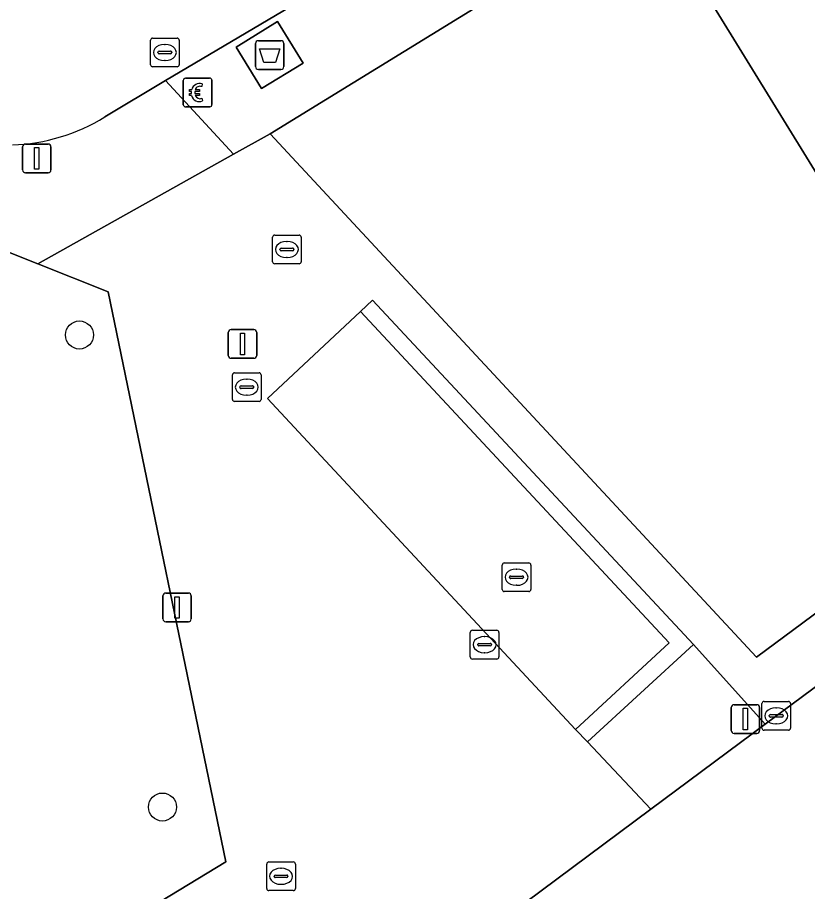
# Model space of a CAD drawing. Extents: x 160663 to 161506, y 382245 to 383291.
# Drawn here: x 161272.21 to 161299.76, y 382724.32 to 382754.79 of the extents above; entities that cross this region are included whole.
import ezdxf

# ---------------------------------------------------------------- set-up
doc = ezdxf.new("R2010")
doc.units = 0
for name, color, linetype in [('IMGEO_Afval_apart_plaats', 7, 'Continuous'), ('IMGEO_Berm_groen', 7, 'Continuous'), ('IMGEO_Betaalautomaat', 7, 'Continuous'), ('IMGEO_Boom', 7, 'Continuous'), ('IMGEO_Brandkraan', 7, 'Continuous'), ('IMGEO_Erf', 7, 'Continuous'), ('IMGEO_Haag', 7, 'Continuous'), ('IMGEO_Kolk', 7, 'Continuous'), ('IMGEO_Lichtmast', 7, 'Continuous'), ('IMGEO_Pand', 7, 'Continuous'), ('IMGEO_Parkeervlak_open', 7, 'Continuous'), ('IMGEO_Rijbaan_lokaal_open', 7, 'Continuous'), ('IMGEO_Rioolput', 7, 'Continuous'), ('IMGEO_Voetpad_gesloten', 7, 'Continuous'), ('IMGEO_Voetpad_open', 7, 'Continuous')]:
    doc.layers.add(name, color=color, linetype=linetype)

msp = doc.modelspace()

# ---------------------------------------------------------------- linework, layer by layer
at = {"layer": 'IMGEO_Afval_apart_plaats'}
for p, q in [((161280.507, 382753.077), (161280.507, 382753.877)), ((161280.507, 382753.877), (161280.507, 382753.077)), ((161280.607, 382753.977), (161281.397, 382753.977)), ((161281.397, 382753.977), (161280.607, 382753.977)), ((161281.497, 382753.877), (161281.497, 382753.077)), ((161281.497, 382753.077), (161281.497, 382753.877)), ((161281.397, 382752.977), (161280.607, 382752.977)), ((161280.607, 382752.977), (161281.397, 382752.977))]:
    msp.add_line(p, q, dxfattribs=at)
msp.add_lwpolyline([(161280.65, 382753.691), (161281.354, 382753.691), (161281.205, 382753.221), (161280.799, 382753.221), (161280.65, 382753.691)], dxfattribs=at)
for centre, start, end in [((161280.607, 382753.877), 90, 180), ((161280.607, 382753.877), 90, 180), ((161281.397, 382753.877), 0, 90), ((161281.397, 382753.877), 360, 90), ((161280.607, 382753.077), 180, 270), ((161280.607, 382753.077), 180, 270), ((161281.397, 382753.077), 270, 0), ((161281.397, 382753.077), 270, 0)]:
    msp.add_arc(centre, 0.1, start, end, dxfattribs=at)
at = {"layer": 'IMGEO_Berm_groen'}
msp.add_lwpolyline([(161284.593, 382744.929), (161284.172, 382744.534), (161294.943, 382732.986), (161291.667, 382729.971), (161292.088, 382729.539), (161295.789, 382732.932)], close=True, dxfattribs=at)
at = {"layer": 'IMGEO_Betaalautomaat'}
for p, q in [((161278.065, 382752.672), (161278.906, 382752.672)), ((161278.906, 382752.672), (161278.065, 382752.672)), ((161277.99, 382751.748), (161277.99, 382752.589)), ((161277.99, 382752.589), (161277.99, 382751.748)), ((161278.652, 382752.477), (161278.635, 382752.377)), ((161278.989, 382752.598), (161278.989, 382751.757)), ((161278.989, 382751.757), (161278.989, 382752.598)), ((161278.273, 382752.136), (161278.273, 382752.204)), ((161278.394, 382752.204), (161278.394, 382752.136)), ((161278.639, 382751.971), (161278.661, 382751.884)), ((161278.915, 382751.673), (161278.074, 382751.673)), ((161278.074, 382751.673), (161278.915, 382751.673))]:
    msp.add_line(p, q, dxfattribs=at)
for points in [[(161278.273, 382752.204), (161278.204, 382752.204), (161278.204, 382752.273), (161278.283, 382752.273)], [(161278.278, 382752.067), (161278.204, 382752.067), (161278.204, 382752.136), (161278.273, 382752.136)], [(161278.405, 382752.273), (161278.552, 382752.273), (161278.552, 382752.204), (161278.394, 382752.204)], [(161278.394, 382752.136), (161278.552, 382752.136), (161278.552, 382752.067), (161278.408, 382752.067)]]:
    msp.add_lwpolyline(points, dxfattribs=at)
for centre, radius, start, end in [((161278.068, 382752.595), 0.0779, 92.4484, 184.2845), ((161278.068, 382752.595), 0.0779, 92.4484, 184.2845), ((161278.912, 382752.595), 0.0779, 2.4484, 94.2845), ((161278.912, 382752.595), 0.0779, 2.4484, 94.2845), ((161278.566, 382752.197), 0.293, 73.014, 165.0139), ((161278.572, 382752.21), 0.179, 69.3236, 159.5683), ((161278.539, 382752.122), 0.267, 191.8096, 297.0389), ((161278.572, 382752.137), 0.179, 202.7625, 291.8693), ((161278.068, 382751.751), 0.0779, 182.4484, 274.2845), ((161278.068, 382751.751), 0.0779, 182.4484, 274.2845), ((161278.912, 382751.751), 0.0779, 272.4484, 4.2845), ((161278.912, 382751.751), 0.0779, 272.4484, 4.2845)]:
    msp.add_arc(centre, radius, start, end, dxfattribs=at)
at = {"layer": 'IMGEO_Boom'}
for centre in [(161274.368, 382743.72), (161277.263, 382727.265)]:
    msp.add_circle(centre, 0.489, dxfattribs=at)
at = {"layer": 'IMGEO_Brandkraan'}
for p, q in [((161280.898, 382724.424), (161280.898, 382725.276)), ((161280.973, 382725.35), (161281.825, 382725.35)), ((161281.899, 382725.276), (161281.899, 382724.424)), ((161281.386, 382725.13), (161281.411, 382725.13)), ((161281.157, 382724.844), (161281.157, 382724.856)), ((161281.595, 382724.807), (161281.197, 382724.807)), ((161281.2, 382724.893), (161281.598, 382724.893)), ((161281.641, 382724.856), (161281.641, 382724.844)), ((161281.825, 382724.35), (161280.973, 382724.35)), ((161281.409, 382724.57), (161281.384, 382724.57))]:
    msp.add_line(p, q, dxfattribs=at)
for points in [[(161280.898, 382724.424), (161280.898, 382725.276)], [(161280.973, 382725.35), (161281.825, 382725.35)], [(161281.899, 382725.276), (161281.899, 382724.424)], [(161281.825, 382724.35), (161280.973, 382724.35)]]:
    msp.add_lwpolyline(points, dxfattribs=at)
for centre, radius, start, end in [((161280.975, 382725.274), 0.0765, 91.552, 178.448), ((161280.975, 382725.274), 0.0765, 91.552, 178.448), ((161281.823, 382725.274), 0.0765, 1.552, 88.448), ((161281.823, 382725.274), 0.0765, 1.552, 88.448), ((161281.197, 382724.853), 0.0403, 85.8775, 175.7526), ((161281.194, 382724.843), 0.0366, 178.938, 274.7102), ((161281.598, 382724.85), 0.043, 264.8664, 352.4533), ((161281.602, 382724.855), 0.0386, 1.7309, 96.639), ((161280.975, 382724.426), 0.0765, 181.552, 268.448), ((161280.975, 382724.426), 0.0765, 181.552, 268.448), ((161281.823, 382724.426), 0.0765, 271.552, 358.448), ((161281.823, 382724.426), 0.0765, 271.552, 358.448)]:
    msp.add_arc(centre, radius, start, end, dxfattribs=at)
for centre, major_axis, ratio, start_param, end_param in [((161281.385, 382724.85), (-0.387, 0.002), 0.722429, 4.712389, 7.853982), ((161281.41, 382724.85), (-0.39, 0.002), 0.717154, 1.570796, 4.712389)]:
    msp.add_ellipse(centre, major_axis=major_axis, ratio=ratio, start_param=start_param, end_param=end_param, dxfattribs=at)
at = {"layer": 'IMGEO_Erf'}
msp.add_lwpolyline([(161294.233, 382758.856), (161302.17, 382745.951), (161307.004, 382748.916), (161299.07, 382761.822)], close=True, dxfattribs=at)
at = {"layer": 'IMGEO_Haag'}
msp.add_lwpolyline([(161291.667, 382729.971), (161292.088, 382729.539), (161295.789, 382732.932), (161284.593, 382744.929), (161284.172, 382744.534), (161294.943, 382732.986)], close=True, dxfattribs=at)
at = {"layer": 'IMGEO_Kolk'}
for p, q in [((161279.704, 382741.476), (161279.704, 382742.328)), ((161279.779, 382742.402), (161280.631, 382742.402)), ((161280.705, 382742.328), (161280.705, 382741.476)), ((161280.192, 382742.182), (161280.217, 382742.182)), ((161279.963, 382741.896), (161279.963, 382741.908)), ((161280.401, 382741.859), (161280.003, 382741.859)), ((161280.006, 382741.945), (161280.404, 382741.945)), ((161280.447, 382741.908), (161280.447, 382741.896)), ((161280.631, 382741.402), (161279.779, 382741.402)), ((161280.215, 382741.622), (161280.19, 382741.622)), ((161287.999, 382732.499), (161287.999, 382733.351)), ((161288.074, 382733.425), (161288.926, 382733.425)), ((161288.487, 382733.205), (161288.512, 382733.205)), ((161289, 382733.351), (161289, 382732.499)), ((161288.258, 382732.919), (161288.258, 382732.931)), ((161288.696, 382732.882), (161288.298, 382732.882)), ((161288.301, 382732.968), (161288.699, 382732.968)), ((161288.742, 382732.931), (161288.742, 382732.919)), ((161288.51, 382732.645), (161288.485, 382732.645)), ((161288.926, 382732.425), (161288.074, 382732.425)), ((161298.172, 382730.018), (161298.172, 382730.87)), ((161298.247, 382730.944), (161299.099, 382730.944)), ((161298.66, 382730.724), (161298.685, 382730.724)), ((161299.173, 382730.87), (161299.173, 382730.018)), ((161298.431, 382730.438), (161298.431, 382730.45)), ((161298.869, 382730.401), (161298.471, 382730.401)), ((161298.474, 382730.487), (161298.872, 382730.487)), ((161298.915, 382730.45), (161298.915, 382730.438)), ((161298.683, 382730.164), (161298.658, 382730.164)), ((161299.099, 382729.944), (161298.247, 382729.944))]:
    msp.add_line(p, q, dxfattribs=at)
for points in [[(161279.704, 382741.476), (161279.704, 382742.328)], [(161279.779, 382742.402), (161280.631, 382742.402)], [(161280.705, 382742.328), (161280.705, 382741.476)], [(161280.631, 382741.402), (161279.779, 382741.402)], [(161287.999, 382732.499), (161287.999, 382733.351)], [(161288.074, 382733.425), (161288.926, 382733.425)], [(161289, 382733.351), (161289, 382732.499)], [(161288.926, 382732.425), (161288.074, 382732.425)], [(161298.172, 382730.018), (161298.172, 382730.87)], [(161298.247, 382730.944), (161299.099, 382730.944)], [(161299.173, 382730.87), (161299.173, 382730.018)], [(161299.099, 382729.944), (161298.247, 382729.944)]]:
    msp.add_lwpolyline(points, dxfattribs=at)
for centre, radius, start, end in [((161279.781, 382742.326), 0.0765, 91.552, 178.448), ((161279.781, 382742.326), 0.0765, 91.552, 178.448), ((161280.629, 382742.326), 0.0765, 1.552, 88.448), ((161280.629, 382742.326), 0.0765, 1.552, 88.448), ((161280.003, 382741.905), 0.0403, 85.8775, 175.7526), ((161280, 382741.895), 0.0366, 178.938, 274.7102), ((161280.404, 382741.902), 0.043, 264.8664, 352.4533), ((161280.408, 382741.907), 0.0386, 1.7309, 96.639), ((161279.781, 382741.478), 0.0765, 181.552, 268.448), ((161279.781, 382741.478), 0.0765, 181.552, 268.448), ((161280.629, 382741.478), 0.0765, 271.552, 358.448), ((161280.629, 382741.478), 0.0765, 271.552, 358.448), ((161288.076, 382733.349), 0.0765, 91.552, 178.448), ((161288.076, 382733.349), 0.0765, 91.552, 178.448), ((161288.924, 382733.349), 0.0765, 1.552, 88.448), ((161288.924, 382733.349), 0.0765, 1.552, 88.448), ((161288.298, 382732.928), 0.0403, 85.8775, 175.7526), ((161288.295, 382732.918), 0.0366, 178.938, 274.7102), ((161288.699, 382732.925), 0.043, 264.8664, 352.4533), ((161288.703, 382732.93), 0.0386, 1.7309, 96.639), ((161288.076, 382732.501), 0.0765, 181.552, 268.448), ((161288.076, 382732.501), 0.0765, 181.552, 268.448), ((161288.924, 382732.501), 0.0765, 271.552, 358.448), ((161288.924, 382732.501), 0.0765, 271.552, 358.448), ((161298.249, 382730.868), 0.0765, 91.552, 178.448), ((161298.249, 382730.868), 0.0765, 91.552, 178.448), ((161299.097, 382730.868), 0.0765, 1.552, 88.448), ((161299.097, 382730.868), 0.0765, 1.552, 88.448), ((161298.471, 382730.447), 0.0403, 85.8775, 175.7526), ((161298.468, 382730.437), 0.0366, 178.938, 274.7102), ((161298.872, 382730.444), 0.043, 264.8664, 352.4533), ((161298.876, 382730.449), 0.0386, 1.7309, 96.639), ((161298.249, 382730.02), 0.0765, 181.552, 268.448), ((161298.249, 382730.02), 0.0765, 181.552, 268.448), ((161299.097, 382730.02), 0.0765, 271.552, 358.448), ((161299.097, 382730.02), 0.0765, 271.552, 358.448)]:
    msp.add_arc(centre, radius, start, end, dxfattribs=at)
for centre, major_axis, ratio, start_param, end_param in [((161280.191, 382741.902), (-0.387, 0.002), 0.722429, 4.712389, 7.853982), ((161280.216, 382741.902), (-0.39, 0.002), 0.717154, 1.570796, 4.712389), ((161288.486, 382732.925), (-0.387, 0.002), 0.722429, 4.712389, 7.853982), ((161288.511, 382732.925), (-0.39, 0.002), 0.717154, 1.570796, 4.712389), ((161298.659, 382730.444), (-0.387, 0.002), 0.722429, 4.712389, 7.853982), ((161298.684, 382730.444), (-0.39, 0.002), 0.717154, 1.570796, 4.712389)]:
    msp.add_ellipse(centre, major_axis=major_axis, ratio=ratio, start_param=start_param, end_param=end_param, dxfattribs=at)
at = {"layer": 'IMGEO_Lichtmast'}
for p, q in [((161272.384, 382749.475), (161272.384, 382750.275)), ((161272.384, 382750.275), (161272.384, 382749.475)), ((161272.484, 382750.375), (161273.274, 382750.375)), ((161273.274, 382750.375), (161272.484, 382750.375)), ((161273.374, 382750.275), (161273.374, 382749.475)), ((161273.374, 382749.475), (161273.374, 382750.275)), ((161273.274, 382749.375), (161272.484, 382749.375)), ((161272.484, 382749.375), (161273.274, 382749.375)), ((161279.56, 382743.007), (161279.56, 382743.807)), ((161279.56, 382743.807), (161279.56, 382743.007)), ((161279.66, 382743.907), (161280.45, 382743.907)), ((161280.45, 382743.907), (161279.66, 382743.907)), ((161280.55, 382743.807), (161280.55, 382743.007)), ((161280.55, 382743.007), (161280.55, 382743.807)), ((161280.45, 382742.907), (161279.66, 382742.907)), ((161279.66, 382742.907), (161280.45, 382742.907)), ((161277.376, 382734.723), (161278.166, 382734.723)), ((161278.166, 382734.723), (161277.376, 382734.723)), ((161277.276, 382733.823), (161277.276, 382734.623)), ((161277.276, 382734.623), (161277.276, 382733.823)), ((161278.266, 382734.623), (161278.266, 382733.823)), ((161278.266, 382733.823), (161278.266, 382734.623)), ((161278.166, 382733.723), (161277.376, 382733.723)), ((161277.376, 382733.723), (161278.166, 382733.723)), ((161297.101, 382729.933), (161297.101, 382730.733)), ((161297.101, 382730.733), (161297.101, 382729.933)), ((161297.201, 382730.833), (161297.991, 382730.833)), ((161297.991, 382730.833), (161297.201, 382730.833)), ((161298.091, 382730.733), (161298.091, 382729.933)), ((161298.091, 382729.933), (161298.091, 382730.733)), ((161297.991, 382729.833), (161297.201, 382729.833)), ((161297.201, 382729.833), (161297.991, 382729.833))]:
    msp.add_line(p, q, dxfattribs=at)
for points in [[(161272.804, 382750.25), (161272.954, 382750.25), (161272.954, 382749.5), (161272.804, 382749.5), (161272.804, 382750.25)], [(161279.98, 382743.782), (161280.13, 382743.782), (161280.13, 382743.032), (161279.98, 382743.032), (161279.98, 382743.782)], [(161277.696, 382734.598), (161277.846, 382734.598), (161277.846, 382733.848), (161277.696, 382733.848), (161277.696, 382734.598)], [(161297.521, 382730.708), (161297.671, 382730.708), (161297.671, 382729.958), (161297.521, 382729.958), (161297.521, 382730.708)]]:
    msp.add_lwpolyline(points, dxfattribs=at)
for centre, start, end in [((161272.484, 382750.275), 90, 180), ((161272.484, 382750.275), 90, 180), ((161273.274, 382750.275), 0, 90), ((161273.274, 382750.275), 360, 90), ((161272.484, 382749.475), 180, 270), ((161272.484, 382749.475), 180, 270), ((161273.274, 382749.475), 270, 0), ((161273.274, 382749.475), 270, 0), ((161279.66, 382743.807), 90, 180), ((161279.66, 382743.807), 90, 180), ((161280.45, 382743.807), 0, 90), ((161280.45, 382743.807), 360, 90), ((161279.66, 382743.007), 180, 270), ((161279.66, 382743.007), 180, 270), ((161280.45, 382743.007), 270, 0), ((161280.45, 382743.007), 270, 0), ((161277.376, 382734.623), 90, 180), ((161277.376, 382734.623), 90, 180), ((161278.166, 382734.623), 0, 90), ((161278.166, 382734.623), 360, 90), ((161277.376, 382733.823), 180, 270), ((161277.376, 382733.823), 180, 270), ((161278.166, 382733.823), 270, 0), ((161278.166, 382733.823), 270, 0), ((161297.201, 382730.733), 90, 180), ((161297.201, 382730.733), 90, 180), ((161297.991, 382730.733), 0, 90), ((161297.991, 382730.733), 360, 90), ((161297.201, 382729.933), 180, 270), ((161297.201, 382729.933), 180, 270), ((161297.991, 382729.933), 270, 0), ((161297.991, 382729.933), 270, 0)]:
    msp.add_arc(centre, 0.1, start, end, dxfattribs=at)
at = {"layer": 'IMGEO_Pand'}
msp.add_lwpolyline([(161299.07, 382761.822), (161307.004, 382748.916), (161302.17, 382745.951), (161294.233, 382758.856), (161281.023, 382750.732), (161297.979, 382732.494), (161311.585, 382742.559), (161308.76, 382747.077), (161326.988, 382758.356), (161325.508, 382778.032), (161314.657, 382771.405), (161322.593, 382758.5), (161317.758, 382755.526), (161309.824, 382768.432)], close=True, dxfattribs=at)
at = {"layer": 'IMGEO_Parkeervlak_open'}
for points in [[(161294.943, 382732.986), (161284.172, 382744.534), (161280.925, 382741.509), (161291.667, 382729.971)], [(161292.088, 382729.539), (161294.296, 382727.188), (161298.292, 382730.148), (161295.789, 382732.932)]]:
    msp.add_lwpolyline(points, close=True, dxfattribs=at)
at = {"layer": 'IMGEO_Rijbaan_lokaal_open'}
msp.add_lwpolyline([(161275.249, 382751.323), (161277.37, 382752.586), (161281.714, 382755.162), (161321.393, 382779.58)], dxfattribs=at)
msp.add_lwpolyline([(161286.096, 382721.09), (161290.266, 382715.481), (161303.147, 382725.066), (161328.109, 382743.486), (161351.689, 382760.93), (161347.511, 382766.597), (161327.569, 382751.834), (161298.292, 382730.148), (161294.296, 382727.188)], close=True, dxfattribs=at)
msp.add_arc((161271.83, 382756.811), 6.466, 271.7391, 301.9234, dxfattribs=at)
at = {"layer": 'IMGEO_Rioolput'}
for p, q in [((161276.845, 382753.143), (161276.845, 382753.995)), ((161276.92, 382754.069), (161277.772, 382754.069)), ((161277.846, 382753.995), (161277.846, 382753.143)), ((161277.104, 382753.563), (161277.104, 382753.575)), ((161277.147, 382753.612), (161277.545, 382753.612)), ((161277.333, 382753.849), (161277.358, 382753.849)), ((161277.588, 382753.575), (161277.588, 382753.563)), ((161277.542, 382753.526), (161277.144, 382753.526)), ((161277.356, 382753.289), (161277.331, 382753.289)), ((161277.772, 382753.069), (161276.92, 382753.069)), ((161281.177, 382747.202), (161282.029, 382747.202)), ((161281.102, 382746.276), (161281.102, 382747.128)), ((161281.59, 382746.982), (161281.615, 382746.982)), ((161282.103, 382747.128), (161282.103, 382746.276)), ((161281.361, 382746.696), (161281.361, 382746.708)), ((161281.799, 382746.659), (161281.401, 382746.659)), ((161281.404, 382746.745), (161281.802, 382746.745)), ((161281.845, 382746.708), (161281.845, 382746.696)), ((161281.613, 382746.422), (161281.588, 382746.422)), ((161282.029, 382746.202), (161281.177, 382746.202)), ((161289.112, 382734.849), (161289.112, 382735.701)), ((161289.187, 382735.775), (161290.039, 382735.775)), ((161290.113, 382735.701), (161290.113, 382734.849)), ((161289.371, 382735.269), (161289.371, 382735.281)), ((161289.414, 382735.318), (161289.812, 382735.318)), ((161289.6, 382735.555), (161289.625, 382735.555)), ((161289.855, 382735.281), (161289.855, 382735.269)), ((161289.809, 382735.232), (161289.411, 382735.232)), ((161289.623, 382734.995), (161289.598, 382734.995)), ((161290.039, 382734.775), (161289.187, 382734.775))]:
    msp.add_line(p, q, dxfattribs=at)
for points in [[(161276.845, 382753.143), (161276.845, 382753.995)], [(161276.92, 382754.069), (161277.772, 382754.069)], [(161277.846, 382753.995), (161277.846, 382753.143)], [(161277.772, 382753.069), (161276.92, 382753.069)], [(161281.177, 382747.202), (161282.029, 382747.202)], [(161281.102, 382746.276), (161281.102, 382747.128)], [(161282.103, 382747.128), (161282.103, 382746.276)], [(161282.029, 382746.202), (161281.177, 382746.202)], [(161289.112, 382734.849), (161289.112, 382735.701)], [(161289.187, 382735.775), (161290.039, 382735.775)], [(161290.113, 382735.701), (161290.113, 382734.849)], [(161290.039, 382734.775), (161289.187, 382734.775)]]:
    msp.add_lwpolyline(points, dxfattribs=at)
for centre, radius, start, end in [((161276.922, 382753.993), 0.0765, 91.552, 178.448), ((161276.922, 382753.993), 0.0765, 91.552, 178.448), ((161277.77, 382753.993), 0.0765, 1.552, 88.448), ((161277.77, 382753.993), 0.0765, 1.552, 88.448), ((161277.144, 382753.572), 0.0403, 85.8775, 175.7526), ((161277.141, 382753.562), 0.0366, 178.938, 274.7102), ((161277.545, 382753.569), 0.043, 264.8664, 352.4533), ((161277.549, 382753.574), 0.0386, 1.7309, 96.639), ((161276.922, 382753.145), 0.0765, 181.552, 268.448), ((161276.922, 382753.145), 0.0765, 181.552, 268.448), ((161277.77, 382753.145), 0.0765, 271.552, 358.448), ((161277.77, 382753.145), 0.0765, 271.552, 358.448), ((161281.179, 382747.126), 0.0765, 91.552, 178.448), ((161281.179, 382747.126), 0.0765, 91.552, 178.448), ((161282.027, 382747.126), 0.0765, 1.552, 88.448), ((161282.027, 382747.126), 0.0765, 1.552, 88.448), ((161281.401, 382746.705), 0.0403, 85.8775, 175.7526), ((161281.398, 382746.695), 0.0366, 178.938, 274.7102), ((161281.802, 382746.702), 0.043, 264.8664, 352.4533), ((161281.806, 382746.707), 0.0386, 1.7309, 96.639), ((161281.179, 382746.278), 0.0765, 181.552, 268.448), ((161281.179, 382746.278), 0.0765, 181.552, 268.448), ((161282.027, 382746.278), 0.0765, 271.552, 358.448), ((161282.027, 382746.278), 0.0765, 271.552, 358.448), ((161289.189, 382735.699), 0.0765, 91.552, 178.448), ((161289.189, 382735.699), 0.0765, 91.552, 178.448), ((161290.037, 382735.699), 0.0765, 1.552, 88.448), ((161290.037, 382735.699), 0.0765, 1.552, 88.448), ((161289.411, 382735.278), 0.0403, 85.8775, 175.7526), ((161289.408, 382735.268), 0.0366, 178.938, 274.7102), ((161289.812, 382735.275), 0.043, 264.8664, 352.4533), ((161289.816, 382735.28), 0.0386, 1.7309, 96.639), ((161289.189, 382734.851), 0.0765, 181.552, 268.448), ((161289.189, 382734.851), 0.0765, 181.552, 268.448), ((161290.037, 382734.851), 0.0765, 271.552, 358.448), ((161290.037, 382734.851), 0.0765, 271.552, 358.448)]:
    msp.add_arc(centre, radius, start, end, dxfattribs=at)
for centre, major_axis, ratio, start_param, end_param in [((161277.332, 382753.569), (-0.387, 0.002), 0.722429, 4.712389, 7.853982), ((161277.357, 382753.569), (-0.39, 0.002), 0.717154, 1.570796, 4.712389), ((161281.589, 382746.702), (-0.387, 0.002), 0.722429, 4.712389, 7.853982), ((161281.614, 382746.702), (-0.39, 0.002), 0.717154, 1.570796, 4.712389), ((161289.599, 382735.275), (-0.387, 0.002), 0.722429, 4.712389, 7.853982), ((161289.624, 382735.275), (-0.39, 0.002), 0.717154, 1.570796, 4.712389)]:
    msp.add_ellipse(centre, major_axis=major_axis, ratio=ratio, start_param=start_param, end_param=end_param, dxfattribs=at)
at = {"layer": 'IMGEO_Voetpad_gesloten'}
msp.add_lwpolyline([(161281.281, 382754.646), (161279.833, 382753.756), (161280.723, 382752.308), (161282.171, 382753.198)], close=True, dxfattribs=at)
at = {"layer": 'IMGEO_Voetpad_open'}
for points in [[(161226.068, 382841.467), (161225.76, 382840.503), (161227.393, 382839.873), (161226.716, 382838.135), (161235.153, 382834.791), (161235.463, 382834.768), (161243.275, 382831.841), (161247.543, 382790.576), (161248.738, 382779.281), (161246.019, 382772.618), (161245.17, 382770.553), (161242.179, 382763.193), (161240.997, 382760.339), (161240.796, 382759.809), (161240.889, 382759.771), (161240.5, 382758.783), (161264.111, 382749.59), (161264.143, 382749.686), (161264.661, 382749.481), (161272.912, 382746.205), (161279.746, 382750.02), (161277.37, 382752.586), (161275.249, 382751.323)], [(161281.714, 382755.162), (161277.37, 382752.586), (161279.746, 382750.02), (161281.023, 382750.732), (161294.233, 382758.856)], [(161286.096, 382721.09), (161294.296, 382727.188), (161292.088, 382729.539), (161291.667, 382729.971), (161280.925, 382741.509), (161284.172, 382744.534), (161284.593, 382744.929), (161295.789, 382732.932), (161298.292, 382730.148), (161327.569, 382751.834), (161327.426, 382754.04), (161327.31, 382754.262), (161311.585, 382742.559), (161297.979, 382732.494), (161281.023, 382750.732), (161279.746, 382750.02), (161272.912, 382746.205), (161275.374, 382745.228), (161279.472, 382725.351), (161274.853, 382722.551)]]:
    msp.add_lwpolyline(points, dxfattribs=at)
for points in [[(161282.171, 382753.198), (161280.723, 382752.308), (161279.833, 382753.756), (161281.281, 382754.646)], [(161267.631, 382736.278), (161268.203, 382733.712), (161268.419, 382732.686), (161268.111, 382732.621), (161269.338, 382726.806), (161270.922, 382720.167), (161271.97, 382720.803), (161274.853, 382722.551), (161279.472, 382725.351), (161275.374, 382745.228), (161272.912, 382746.205), (161264.661, 382749.481), (161264.46, 382748.969), (161266.124, 382742.071), (161267.226, 382736.848), (161267.531, 382736.749)]]:
    msp.add_lwpolyline(points, close=True, dxfattribs=at)
msp.add_arc((161271.83, 382756.811), 6.466, 271.7391, 301.9234, dxfattribs=at)

doc.saveas('drawing.dxf')
